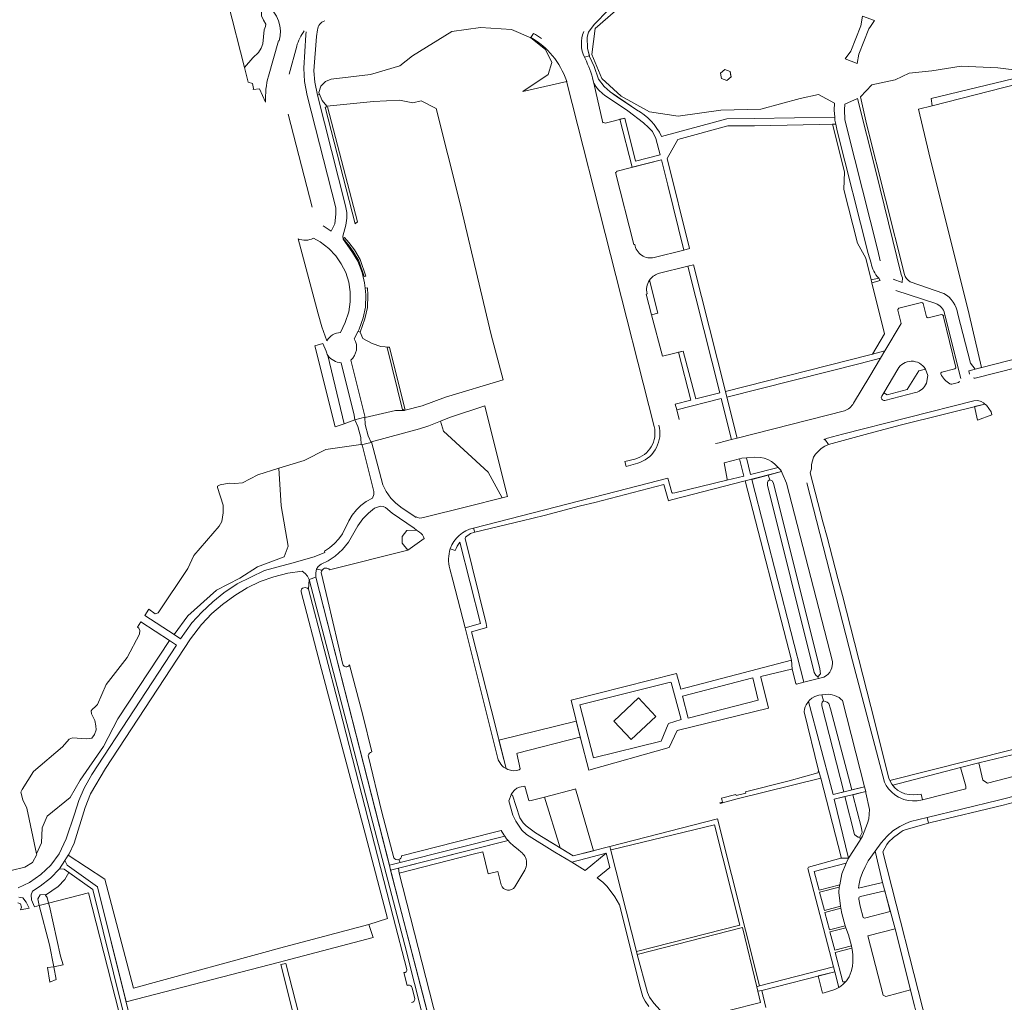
# Model space of a CAD drawing. Header units: metres. Extents: x 209813 to 223847, y 571801 to 587119.
# Tile 290 of 656: x 220075 to 220373, y 575721 to 576019. Entities that reach past the tile are written whole.
import ezdxf

# ---------------------------------------------------------------- set-up
doc = ezdxf.new("R2010")
doc.units = ezdxf.units.M
for name, color, linetype, lineweight in [('B-RO-GR-BEPLANTING_CULTUUR_BOSPLANTSOEN-GV', 8, 'Continuous', 0), ('B-RO-GR-BEPLANTING_CULTUUR_HEESTERS-GV', 8, 'Continuous', 0), ('B-RO-GR-GROENVOORZIENING-GV', 8, 'Continuous', 0), ('B-RO-GR-HAAG-GV', 8, 'Continuous', 0), ('B-RO-KW-KUNSTWERK_DEK-GV', 8, 'Continuous', 0), ('B-RO-KW-KUNSTWERK_STEIGER-GV', 8, 'Continuous', 0), ('B-RO-OG-TERREIN_CULTUURSCHEIDING-GV', 8, 'Continuous', 0), ('B-RO-OG-WATER_GREPPEL-GV', 8, 'Continuous', 0), ('B-RO-OG-WEG-GV', 8, 'Continuous', 0), ('B-RO-VH-VERHARDING_HALFVERHARDING-GV', 8, 'Continuous', 0), ('B-RO-VH-VERHARDING_OPEN-GV', 8, 'Continuous', 0), ('B-RO-VH-VERHARDING_TEGEL-GV', 8, 'Continuous', 0)]:
    doc.layers.add(name, color=color, linetype=linetype, lineweight=lineweight)

msp = doc.modelspace()

# ---------------------------------------------------------------- linework, layer by layer
at = {"layer": 'B-RO-GR-BEPLANTING_CULTUUR_BOSPLANTSOEN-GV', "flags": 128}
for points in [[(220220.699, 575874.041), (220222.279, 575874.443), (220221.62, 575877.18), (220215.448, 575901.919), (220204.7, 575898.347), (220202.042, 575897.27), (220202.885, 575894.253), (220216.446, 575881.809)], [(220112.472, 575838.447), (220121.323, 575832.644), (220125.454, 575838.381), (220134.176, 575846.096), (220141.22, 575849.786), (220146.587, 575853.14), (220154.637, 575856.159), (220155.91, 575859.397), (220153.73, 575871.654), (220153.082, 575883.009), (220146.684, 575881.043), (220141.997, 575878.623), (220139.717, 575878.378), (220137.967, 575878.545), (220135.261, 575877.971), (220134.483, 575877.576), (220134.443, 575877.206), (220136.207, 575871.856), (220136.232, 575869.561), (220135.791, 575866.859), (220134.987, 575865.473), (220127.323, 575856.61), (220125.464, 575852.621), (220116.478, 575839.284), (220115.945, 575839.016), (220115.567, 575838.981), (220113.664, 575840.361)], [(220316.449, 575819.323), (220316.253, 575819.815), (220315.656, 575820.353), (220315.148, 575821.19), (220300.998, 575877.924), (220300.981, 575878.716), (220301.21, 575879.244), (220301.752, 575879.489), (220301.212, 575880.929), (220296.294, 575879.652), (220312, 575818.274)], [(220075.344, 575785.757), (220074.928, 575784.957), (220075.574, 575782.588), (220076.765, 575780.14), (220079.678, 575766.33), (220081.177, 575769.616), (220081.344, 575774.145), (220082.854, 575777.667), (220089.898, 575783.369), (220092.917, 575788.569), (220099.961, 575798.799), (220104.322, 575807.185), (220119.969, 575830.83), (220111.288, 575836.549), (220110.29, 575834.948), (220110.604, 575834.609), (220110.927, 575833.862), (220110.888, 575832.8), (220107.071, 575825.71), (220100.803, 575817.573), (220098.121, 575811.476), (220097.533, 575810.879), (220096.504, 575809.971), (220096.246, 575809.54), (220096.369, 575808.622), (220097.362, 575806.635), (220097.6, 575805.046), (220097.691, 575803.836), (220097.195, 575802.373), (220096.449, 575801.339), (220094.77, 575801.126), (220090.572, 575801.438), (220089.541, 575800.993), (220087.51, 575798.66), (220078.793, 575791.198)], [(220317.983, 575812.564), (220317.459, 575814.401), (220316.621, 575814.283), (220315.367, 575813.933), (220314.454, 575813.383), (220313.711, 575812.757), (220313.48, 575812.442), (220320.503, 575785.738), (220320.862, 575784.26), (220324.116, 575785.051), (220317.465, 575811.077), (220317.435, 575811.698), (220317.601, 575812.182)], [(220329.173, 575770.579), (220328.945, 575771.355), (220328.435, 575771.358), (220327.961, 575771.583), (220327.408, 575772.169), (220324.487, 575783.597), (220321.217, 575782.802), (220325.561, 575764.938), (220325.734, 575765.275), (220328.898, 575770.101)], [(220089.292, 575765.897), (220088.257, 575764.272), (220088.9, 575762.85), (220098.13, 575756.32), (220106.783, 575721.424), (220153.25, 575733.51), (220154.75, 575733.87), (220181.653, 575740.931), (220180.342, 575744.888), (220154.807, 575738.173), (220109.059, 575725.654), (220100.343, 575758.613)], [(220083.298, 575751.385), (220095.43, 575754.51), (220108.102, 575704.752), (220109.235, 575705.046), (220096.76, 575755.47), (220089.428, 575760.628), (220088.198, 575758.503), (220086.177, 575756.409), (220082.412, 575753.739), (220082.864, 575753.053)]]:
    msp.add_lwpolyline(points, close=True, dxfattribs=at)
at = {"layer": 'B-RO-GR-BEPLANTING_CULTUUR_HEESTERS-GV', "flags": 128}
for points in [[(220145.194, 576026.127), (220141.008, 576024.485), (220137.698, 576023.762), (220142.662, 576004.313), (220145.181, 576007.272), (220146.908, 576008.868), (220147.666, 576010.23), (220148.175, 576011.503), (220148.606, 576015.708), (220149.037, 576016.725), (220149.161, 576017.478), (220148.452, 576018.646), (220147.752, 576020.02), (220147.752, 576022.97), (220148.493, 576023.689)], [(220381.211, 576002.294), (220350.584, 575995.002), (220350.882, 575992.765), (220381.319, 576000.454)], [(220195.62, 575863.66), (220194.753, 575864.243), (220191.786, 575864.148), (220190.439, 575862.356), (220190.412, 575860.315), (220192.077, 575858.221)], [(220192.077, 575858.221), (220197.047, 575861.7)], [(220204.86, 575852.6), (220205.75, 575849.08), (220209.453, 575834.69), (220214.137, 575835.991), (220207.87, 575860.6)], [(220206.46, 575858.09), (220204.976, 575858.628)], [(220189.412, 575764.528), (220189.766, 575763.62), (220221.463, 575771.632), (220221.15, 575772.07), (220220.37, 575773.356), (220217.54, 575772.62)], [(220225.48, 575767.56), (220224.102, 575768.659), (220223.03, 575769.68), (220222.461, 575770.339), (220189.3, 575761.955), (220189.481, 575760.41), (220211.876, 575766.166), (220214.825, 575766.873), (220216.42, 575760.22), (220219.33, 575760.95), (220220.39, 575756.89)], [(220217.54, 575772.62), (220190.21, 575765.72)], [(220224.54, 575756.29), (220227.23, 575760.8)]]:
    msp.add_lwpolyline(points, dxfattribs=at)
for points in [[(220304.267, 575883.272), (220303.14, 575884.341), (220302.256, 575885.026), (220301.115, 575885.666), (220300.056, 575886.061), (220298.933, 575886.297), (220296.964, 575886.41), (220294.619, 575886.186), (220295.917, 575881.104)], [(220288.703, 575879.428), (220293.896, 575880.634), (220292.542, 575885.861), (220287.907, 575884.628), (220288.83, 575879.745)], [(220296.535, 575819.566), (220275.251, 575813.983), (220277.018, 575807.387), (220298.233, 575812.76)], [(220219.686, 575800.669), (220221.862, 575792.094), (220222.413, 575791.841), (220223.192, 575791.561), (220223.986, 575791.439), (220225.039, 575791.461), (220225.826, 575791.707), (220226.173, 575792.033), (220225.099, 575796.613), (220225.285, 575796.745), (220244.15, 575801.571), (220244.355, 575801.347), (220243.123, 575806.488)], [(220377.664, 575796.817), (220365.066, 575793.812), (220366.216, 575788.619), (220367.694, 575787.63), (220378.568, 575790.517), (220378.941, 575791.855)], [(220348.004, 575782.583), (220361.096, 575785.939), (220361.124, 575786.794), (220359.429, 575792.423), (220338.932, 575787.11), (220339.482, 575786.409), (220340.388, 575785.515), (220341.493, 575784.913), (220342.649, 575784.468), (220343.967, 575784.206), (220345.385, 575784.137), (220347.53, 575784.364)], [(220248.348, 575767.237), (220242.93, 575785.963), (220242.644, 575785.817), (220233.539, 575783.446), (220238.238, 575768.078), (220242.214, 575765.666)], [(220333.596, 575767.122), (220331.551, 575764.139), (220330.585, 575762.391), (220329.79, 575760.615), (220329.114, 575758.679), (220328.708, 575756.727), (220328.63, 575755.846), (220335.884, 575757.625)], [(220324.809, 575763.447), (220315.173, 575760.932), (220316.64, 575755.306), (220322.881, 575756.923), (220323.509, 575760.191)], [(220322.775, 575756.168), (220316.807, 575754.665), (220318.24, 575749.169), (220323.09, 575750.446), (220322.646, 575754.524)], [(220336.534, 575755.089), (220329.16, 575753.372), (220328.818, 575753.175), (220328.655, 575752.935), (220328.687, 575752.543), (220329.062, 575750.458), (220329.957, 575747.049), (220330.161, 575746.872), (220330.407, 575746.833), (220338.137, 575748.803)], [(220323.209, 575749.787), (220318.405, 575748.539), (220319.773, 575743.291), (220324.546, 575744.508), (220323.499, 575748.185)], [(220321.392, 575737.083), (220326.446, 575738.42), (220325.538, 575741.707), (220324.756, 575743.857), (220319.943, 575742.638)], [(220336.067, 575723.447), (220336.905, 575723.039), (220344.335, 575725.123), (220339.711, 575743.564), (220331.436, 575741.42)], [(220326.688, 575737.371), (220326.6, 575737.753), (220321.558, 575736.445), (220323.882, 575727.534), (220324.635, 575727.524), (220324.939, 575727.837), (220325.764, 575729.074), (220326.397, 575730.619), (220326.762, 575732.168), (220326.916, 575733.586), (220326.91, 575735.715)], [(220316.381, 575729.319), (220317.72, 575724.068), (220318.193, 575724.187), (220321.414, 575725.243), (220322.619, 575725.819), (220321.374, 575730.602)]]:
    msp.add_lwpolyline(points, close=True, dxfattribs=at)
at = {"layer": 'B-RO-GR-BEPLANTING_CULTUUR_HEESTERS-GV'}
for points in [[(220197.047, 575861.7, 0.193202), (220195.62, 575863.66)], [(220204.976, 575858.628, 0.159587), (220204.86, 575852.6)], [(220227.74, 575765.21, 0.1301531), (220225.48, 575767.56)], [(220190.21, 575765.72, -0.3143872), (220189.412, 575764.528)], [(220227.23, 575760.8, 0.2467166), (220227.74, 575765.21)], [(220220.39, 575756.89, 0.6250932), (220224.54, 575756.29)]]:
    msp.add_lwpolyline(points, format="xyb", dxfattribs=at)
at = {"layer": 'B-RO-GR-GROENVOORZIENING-GV', "flags": 128}
for points in [[(220179.373, 575941.145), (220177.692, 575946.231), (220175.961, 575949.126), (220174.266, 575951.386), (220172.905, 575952.902), (220172.553, 575952.546), (220174.309, 575950.312), (220175.545, 575948.617), (220177.236, 575945.765), (220178.887, 575941.025)], [(220179.854, 575937.625), (220179.239, 575937.554), (220179.42, 575935.49), (220179.25, 575931.78), (220178.56, 575928.59), (220177.37, 575925.15), (220177.049, 575924.498), (220177.723, 575924.166), (220179.138, 575928.233), (220179.856, 575931.689), (220180.034, 575935.39)], [(220185.88, 575919.571), (220190.52, 575900.744), (220191.19, 575900.951), (220186.567, 575919.71)]]:
    msp.add_lwpolyline(points, close=True, dxfattribs=at)
for points in [[(220167.351, 575918.501), (220166.388, 575920.755), (220163.969, 575920.089), (220170.151, 575895.514), (220172.879, 575896.451)], [(220172.879, 575896.451), (220167.91, 575917.15)]]:
    msp.add_lwpolyline(points, dxfattribs=at)
at = {"layer": 'B-RO-GR-GROENVOORZIENING-GV'}
msp.add_lwpolyline([(220167.91, 575917.15, -0.0750758), (220167.351, 575918.501)], format="xyb", dxfattribs=at)
at = {"layer": 'B-RO-GR-HAAG-GV', "flags": 128}
for points in [[(220176.835, 575957.632), (220167.777, 575992.464), (220167.104, 575992.361), (220176.12, 575956.969), (220176.262, 575957.06)], [(220172.905, 575952.902), (220172.553, 575952.546), (220174.309, 575950.312), (220175.545, 575948.617), (220177.236, 575945.765), (220178.887, 575941.025), (220179.373, 575941.145), (220177.692, 575946.231), (220175.961, 575949.126), (220174.266, 575951.386)], [(220177.723, 575924.166), (220179.138, 575928.233), (220179.856, 575931.689), (220180.034, 575935.39), (220179.854, 575937.625), (220179.239, 575937.554), (220179.42, 575935.49), (220179.25, 575931.78), (220178.56, 575928.59), (220177.37, 575925.15), (220177.049, 575924.498)], [(220190.52, 575900.744), (220191.19, 575900.951), (220186.567, 575919.71), (220185.88, 575919.571)]]:
    msp.add_lwpolyline(points, close=True, dxfattribs=at)
at = {"layer": 'B-RO-KW-KUNSTWERK_DEK-GV', "flags": 128}
for points in [[(220332.197, 576016.724), (220333.45, 576018.57), (220329.84, 576019.88), (220329.31, 576016.96), (220326.24, 576009.33), (220324.538, 576006.931), (220328.16, 576005.57), (220328.66, 576008.4), (220331.72, 576016.02)], [(220176.03, 575897.65), (220176.97, 575895.66), (220177.86, 575892.29), (220177.93, 575890.07), (220181.03, 575890.83), (220180.11, 575892.84), (220179.21, 575896.26), (220179.07, 575898.44)], [(220083.749, 575727.398), (220085.661, 575728.203), (220084.871, 575732.045), (220083.016, 575731.86)]]:
    msp.add_lwpolyline(points, close=True, dxfattribs=at)
at = {"layer": 'B-RO-KW-KUNSTWERK_STEIGER-GV', "flags": 128}
msp.add_lwpolyline([(220286.999, 576001.427), (220287.059, 576000.995), (220288.701, 576000.421), (220289.978, 576001.515), (220289.715, 576003.167), (220288.113, 576003.743), (220286.828, 576002.669)], close=True, dxfattribs=at)
at = {"layer": 'B-RO-OG-TERREIN_CULTUURSCHEIDING-GV', "flags": 128}
for points in [[(220148.493, 576023.689), (220147.752, 576022.97), (220147.752, 576020.02), (220148.452, 576018.646), (220149.161, 576017.478), (220149.037, 576016.725), (220148.606, 576015.708), (220148.175, 576011.503), (220147.666, 576010.23), (220146.908, 576008.868), (220145.181, 576007.272), (220142.662, 576004.313), (220143.787, 575999.906), (220145.025, 575999.459), (220145.389, 575998.022), (220145.267, 575997.718), (220147.239, 575997.873), (220148.982, 575993.805)], [(220252.859, 576021.834), (220248.52, 576017.357), (220246.849, 576014.986), (220246.428, 576013.562), (220246.509, 576010.083), (220247.15, 576007.683), (220248.504, 576004.655), (220249.833, 576000.766), (220251.515, 575998.538), (220253.342, 575996.979), (220258.118, 575993.773), (220261.393, 575991.568)], [(220268.956, 575983.488), (220288.731, 575988.843), (220296.992, 575988.873), (220321.368, 575989.344), (220321.23, 575991.43), (220321.354, 575993.498), (220316.475, 575996.203), (220310.903, 575994.908), (220299.043, 575991.699), (220286.865, 575991.45), (220273.932, 575989.629), (220265.317, 575990.882), (220256.753, 575995.621), (220250.909, 576001.001), (220247.825, 576008.27), (220248.825, 576016.148), (220255.012, 576021.482)], [(220166.484, 575956.417), (220168.922, 575954.831), (220170.01, 575956.96), (220170.31, 575959.94), (220170.3, 575961.84), (220161.65, 575995.88), (220160.77, 576000.05), (220160.58, 576004.13), (220161.2, 576014.2), (220161.31, 576015.18)], [(220164.77, 576015.7), (220164.43, 576013.74), (220163.65, 576003.29), (220163.95, 575999.85), (220164.75, 575995.93)], [(220164.75, 575995.93), (220165.234, 575996.209), (220165.259, 575996.481), (220165.142, 575996.768), (220165.795, 575998.67), (220167.209, 576000.143), (220168.909, 576000.764), (220180.849, 576002.249), (220189.649, 576004.825), (220193.507, 576007.914), (220205.427, 576015.234), (220214.151, 576016.464), (220223.477, 576015.868), (220229.335, 576013.332), (220233.811, 576009.787), (220235.694, 576005.868), (220234.614, 576002.201), (220226.921, 575997.101), (220240.218, 576000.05), (220240.114, 576000.375)], [(220149.89, 576001.72), (220152.95, 576012.45), (220153.116, 576012.407)], [(220158.454, 576010.818), (220156.15, 576002.29)], [(220380.488, 576002.984), (220370.75, 576004.229), (220359.669, 576004.779), (220350.817, 576003.334), (220343.943, 576002.641), (220339.667, 576000.638), (220332.608, 575999.117), (220329.152, 575995.41), (220331.018, 575987.265), (220342.5, 575941.69)], [(220358.708, 575929.667), (220362.542, 575914.815), (220363.902, 575912.974), (220365.805, 575913.464), (220362.114, 575929.541), (220361.419, 575932.505), (220353.182, 575965.113), (220349.931, 575978.456), (220346.769, 575991.726), (220350.882, 575992.765), (220350.584, 575995.002), (220381.211, 576002.294)], [(220248.398, 575999.621), (220251.191, 575987.602)], [(220191.281, 575900.581), (220196.431, 575901.956), (220203.541, 575904.485), (220220.956, 575909.818), (220217.374, 575923.387), (220207.779, 575963.847), (220200.683, 575991.974), (220196.134, 575994.247), (220193.672, 575993.637), (220189.588, 575994.464), (220181.752, 575994.077), (220167.632, 575992.676), (220166.127, 575994.346), (220165.259, 575996.481)], [(220164.75, 575995.93), (220173.22, 575962.47), (220173.64, 575960.47), (220173.6, 575958.77), (220173.36, 575956.64), (220172.39, 575953.23), (220172.54, 575952.36), (220175.38, 575948.35), (220176.948, 575945.691), (220178.288, 575942.295), (220179.013, 575939.142), (220179.239, 575937.554), (220179.854, 575937.625), (220180.034, 575935.39), (220179.856, 575931.689), (220179.138, 575928.233), (220177.723, 575924.166), (220178.437, 575922.338), (220181.285, 575920.795)], [(220251.191, 575987.602), (220251.502, 575987.689), (220251.663, 575987.536), (220251.883, 575987.502), (220257.792, 575989.004), (220261.057, 575975.989), (220268.513, 575977.891), (220267.243, 575982.87), (220266.157, 575984.954), (220265.033, 575986.203), (220263.489, 575987.632), (220258.684, 575991.238), (220251.695, 575995.957)], [(220328.266, 575994.963), (220324.461, 575993.19), (220324.32, 575991.48), (220324.48, 575988.56), (220325.11, 575985.69), (220334.39, 575948.91), (220335.185, 575945.812)], [(220339.107, 575940.259), (220341.846, 575939.297), (220341.888, 575940.661), (220341.531, 575941.691), (220333.829, 575972.924), (220328.266, 575994.963)], [(220155.9, 575990.23), (220163.12, 575962.03)], [(220332.393, 575945.122), (220331.479, 575948.066), (220322.15, 575985.12), (220321.707, 575987.15), (220320.747, 575987.131), (220324.32, 575972.78), (220324.096, 575967.439), (220328.234, 575951.127), (220330.79, 575946.59), (220332.408, 575940.068), (220334.696, 575940.608)], [(220275.672, 575949.082), (220270.826, 575968.671), (220268.885, 575976.4), (220255.551, 575972.98)], [(220255.311, 575972.621), (220255.016, 575972.567), (220260.525, 575950.723), (220260.861, 575950.772)], [(220158.86, 575952.476), (220165.002, 575929.792), (220166.036, 575925.79), (220167.585, 575921.623)], [(220171.723, 575924.09), (220173.11, 575927.18), (220174.21, 575930.38), (220174.67, 575933.43), (220174.64, 575936.42), (220174.21, 575939.37), (220173.33, 575942.25), (220171.96, 575944.9), (220170.28, 575947.36), (220168.15, 575949.53), (220165.61, 575951.52), (220163.55, 575952.64)], [(220266.738, 575946.829), (220275.672, 575949.082)], [(220265.938, 575929.473), (220269.246, 575916.916), (220275.517, 575918.507), (220279.3, 575903.992), (220286.559, 575905.832), (220276.889, 575944.197), (220267.917, 575941.927)], [(220265.244, 575939.935), (220267.778, 575929.953), (220265.938, 575929.473)], [(220335.137, 575939.807), (220332.637, 575939.145), (220336.46, 575923.74), (220332.801, 575917.516), (220336.555, 575918.553), (220341.517, 575926.878), (220340.506, 575930.864)], [(220351.958, 575932.855), (220339.906, 575936.804)], [(220344.18, 575939.499), (220354.405, 575935.949)], [(220340.844, 575931.432), (220347.66, 575933.156)], [(220348.179, 575932.847), (220349.189, 575928.895)], [(220349.712, 575928.581), (220353.67, 575929.56)], [(220354.213, 575929.231), (220354.766, 575929.439), (220354.662, 575929.855)], [(220177.723, 575924.166), (220177.049, 575924.498), (220175.91, 575922.19)], [(220174.81, 575915.71), (220179.219, 575898.423), (220188.36, 575900.51), (220191.09, 575900.53), (220191.281, 575900.581), (220191.19, 575900.951), (220190.52, 575900.744), (220185.88, 575919.571), (220186.567, 575919.71), (220183.926, 575919.921), (220181.285, 575920.795)], [(220186.567, 575919.71), (220191.19, 575900.951)], [(220167.91, 575917.15), (220172.879, 575896.451), (220176.03, 575897.65)], [(220335.23, 575916.316), (220329.091, 575914.703), (220288.742, 575904.529), (220291.856, 575892.151), (220324.34, 575900.4)], [(220327.07, 575902.76), (220332.027, 575910.855), (220335.23, 575916.316)], [(220176.03, 575897.65), (220175.91, 575899.08), (220171.93, 575914.95)], [(220340.47, 575912.98), (220336.24, 575905.87), (220337.24, 575905.27), (220343.35, 575906.82), (220346.86, 575912.55), (220348.861, 575913.047)], [(220290.127, 575891.711), (220287.001, 575904.087), (220273.526, 575900.667), (220274.3, 575897.73)], [(220287.41, 575891.02), (220290.127, 575891.711)], [(220168.406, 575852.299), (220192.077, 575858.221), (220190.412, 575860.315), (220190.439, 575862.356), (220191.786, 575864.148), (220194.753, 575864.243), (220194.04, 575864.9), (220187.35, 575869.43), (220185.36, 575871.11), (220184.66, 575871.42), (220183.86, 575871.543), (220181.99, 575870.92), (220180.21, 575869.46), (220178.5, 575867.73), (220176.92, 575865.56), (220174.16, 575860.61), (220172.37, 575858.39), (220170.15, 575856.44), (220168, 575855), (220165.82, 575853.97), (220164.98, 575853.28), (220164.46, 575852.42)], [(220162.22, 575849.38), (220161.74, 575850.31), (220161.01, 575851.16), (220160.116, 575851.903), (220155.82, 575851.24), (220151.49, 575850.13), (220147.44, 575848.73), (220143.45, 575846.78), (220139.68, 575844.47), (220136.01, 575841.78), (220132.79, 575839.01), (220129.64, 575835.67), (220126.27, 575831.35), (220100.56, 575792.14), (220096.06, 575784.43), (220094.42, 575780.32), (220091.02, 575769.52), (220089.51, 575766.24), (220089.292, 575765.897), (220100.343, 575758.613), (220109.059, 575725.654), (220154.807, 575738.173), (220180.342, 575744.888), (220185.964, 575746.699), (220179.246, 575772), (220165.598, 575823.635), (220159.761, 575845.607)], [(220164.46, 575852.42), (220166.141, 575852.163)], [(220161.995, 575846.38), (220162.22, 575849.38)], [(220074.15, 575756.02), (220077.55, 575757.64), (220081.01, 575759.99), (220084.03, 575762.89), (220086.53, 575766.28), (220088.69, 575770.79), (220091.17, 575778.33), (220092.5, 575782.41), (220094.11, 575786.21), (220096.45, 575790.33), (220122.039, 575829.466), (220119.969, 575830.83), (220104.322, 575807.185), (220099.961, 575798.799), (220092.917, 575788.569), (220089.898, 575783.369), (220082.854, 575777.667), (220081.344, 575774.145), (220081.177, 575769.616), (220079.678, 575766.33), (220079.723, 575766.126), (220078.46, 575763.61), (220076.154, 575762.195), (220071.964, 575761.221)], [(220189.3, 575761.955), (220186.896, 575761.347), (220189.588, 575750.815), (220206.7, 575684.939), (220208.673, 575685.438), (220208.38, 575686.588)], [(220201.009, 575715.433), (220189.481, 575760.41), (220189.3, 575761.955)], [(220074.013, 575751.43), (220074.817, 575751.17), (220075.094, 575750.171), (220074.868, 575749.317), (220077.394, 575749.865), (220076.57, 575751.67), (220075.53, 575752.96), (220074.313, 575753.2)]]:
    msp.add_lwpolyline(points, dxfattribs=at)
at = {"layer": 'B-RO-OG-TERREIN_CULTUURSCHEIDING-GV'}
for points in [[(220153.116, 576012.407, 0.3349274), (220149.249, 576023.229)], [(220166.97, 576018.457, 0.3290684), (220164.77, 576015.7)], [(220160.763, 576015.407, 0.1003739), (220158.454, 576010.818)], [(220240.114, 576000.375, 0.1864217), (220229.388, 576013.369)], [(220148.982, 575993.805, -0.0694869), (220149.89, 576001.72)], [(220251.695, 575995.957, -0.0995582), (220248.398, 575999.621)], [(220255.551, 575972.98, 0.416184), (220255.311, 575972.621)], [(220163.55, 575952.64, -0.215342), (220158.86, 575952.476)], [(220260.861, 575950.772, 0.4521301), (220266.738, 575946.829)], [(220334.696, 575940.608, -0.1487977), (220332.393, 575945.122)], [(220267.917, 575941.927, 0.1738052), (220265.244, 575939.935)], [(220342.5, 575941.69, 0.1924787), (220344.18, 575939.499)], [(220354.405, 575935.949, -0.233826), (220358.708, 575929.667)], [(220340.506, 575930.864, -0.4151553), (220340.844, 575931.432)], [(220347.66, 575933.156, -0.4088697), (220348.179, 575932.847)], [(220354.662, 575929.855, 0.2426384), (220351.958, 575932.855)], [(220349.189, 575928.895, 0.4169244), (220349.712, 575928.581)], [(220353.67, 575929.56, -0.4105882), (220354.213, 575929.231)], [(220167.585, 575921.623, -0.2593356), (220171.723, 575924.09)], [(220175.91, 575922.19, -0.3614309), (220174.81, 575915.71)], [(220171.93, 575914.95, -0.2240338), (220167.91, 575917.15)], [(220344.54, 575915.43, 0.2674371), (220340.47, 575912.98)], [(220348.861, 575913.047, 0.2625783), (220344.54, 575915.43)], [(220324.34, 575900.4, 0.1984366), (220327.07, 575902.76)], [(220285.316, 575890.487, 0.0538766), (220287.41, 575891.02)], [(220166.141, 575852.163, -0.4777582), (220168.406, 575852.299)], [(220159.761, 575845.607, -0.7688383), (220161.995, 575846.38)]]:
    msp.add_lwpolyline(points, format="xyb", dxfattribs=at)
at = {"layer": 'B-RO-OG-TERREIN_CULTUURSCHEIDING-GV', "flags": 128}
for points in [[(220172.905, 575952.902), (220174.266, 575951.386), (220175.961, 575949.126), (220177.692, 575946.231), (220179.373, 575941.145), (220178.887, 575941.025), (220177.236, 575945.765), (220175.545, 575948.617), (220173.32, 575951.592), (220172.553, 575952.546)], [(220363.72, 575901.657), (220364.659, 575897.528), (220368.927, 575899.169), (220368.732, 575900.065), (220368.086, 575901.139), (220367.328, 575902.067), (220366.88, 575902.446)], [(220181.14, 575890.961), (220184.56, 575878), (220185.58, 575875.94), (220187, 575873.94), (220188.4, 575872.5), (220189.97, 575871.24), (220194.62, 575868.13), (220194.67, 575868.29), (220195.14, 575868.08), (220195.64, 575867.95), (220196.33, 575867.98), (220196.88, 575868.07), (220210.27, 575871.39), (220220.699, 575874.041), (220216.446, 575881.809), (220202.885, 575894.253), (220202.042, 575897.27), (220198.501, 575895.835), (220195.61, 575894.96)], [(220177.925, 575890.222), (220167.252, 575888.724), (220160.695, 575885.375), (220153.082, 575883.009), (220153.73, 575871.654), (220155.91, 575859.397), (220154.637, 575856.159), (220146.587, 575853.14), (220141.22, 575849.786), (220134.176, 575846.096), (220125.454, 575838.381), (220121.323, 575832.644), (220123.279, 575831.361), (220126.74, 575836.18), (220129.71, 575839.47), (220133.07, 575842.59), (220136.42, 575845.28), (220140.38, 575847.97), (220148.69, 575852.02), (220156.97, 575854.27), (220163.79, 575856.22), (220166.99, 575857.54), (220166.85, 575857.87), (220168.44, 575858.92), (220169.89, 575860.23), (220171.2, 575861.64), (220172.34, 575863.2), (220174.29, 575867.11), (220175.26, 575868.82), (220176.52, 575870.42), (220177.9, 575871.77), (220179.48, 575872.93), (220181.373, 575873.961), (220181.79, 575875.08), (220181.81, 575875.98), (220178.26, 575890.151)], [(220301.212, 575880.929), (220301.752, 575879.489), (220302.421, 575879.155), (220302.868, 575878.486), (220316.922, 575822.269), (220317.033, 575820.819), (220316.253, 575819.815), (220316.449, 575819.323), (220318.044, 575819.746), (220318.859, 575820.273), (220319.403, 575820.706), (220319.864, 575821.287), (220320.253, 575821.917), (220320.507, 575822.624), (220320.708, 575823.869), (220320.709, 575824.46), (220306.802, 575878.452), (220305.475, 575881.567), (220305.249, 575881.978)], [(220270.947, 575805.538), (220271.085, 575805.769), (220274.846, 575806.903), (220271.883, 575818.143), (220271.689, 575818.28), (220244.202, 575811.348), (220248.358, 575795.343), (220268.806, 575800.416)], [(220317.983, 575812.564), (220318.511, 575812.388), (220319.068, 575812.154), (220319.595, 575811.772), (220320.123, 575810.219), (220326.518, 575785.635), (220330.385, 575786.576), (220323.746, 575812.668), (220323.25, 575813.149), (220322.681, 575813.561), (220322, 575813.926), (220321.295, 575814.217), (220320.624, 575814.422), (220319.635, 575814.583), (220318.521, 575814.55), (220317.459, 575814.401)], [(220261.924, 575813.48), (220267.188, 575807.849), (220259.737, 575800.843), (220254.466, 575806.491)], [(220238.238, 575768.078), (220233.539, 575783.446), (220229.046, 575782.275), (220228.779, 575782.401), (220227.578, 575786.764), (220225.923, 575786.48), (220225.099, 575786.137), (220224.405, 575785.571), (220223.772, 575784.895), (220223.45, 575784.281), (220223.846, 575784.062), (220226.073, 575777.128), (220227.007, 575775.622), (220227.937, 575774.728), (220230.795, 575772.595)], [(220329.173, 575770.579), (220329.752, 575771.582), (220331.288, 575775.575), (220331.662, 575776.916), (220331.853, 575778.272), (220331.873, 575779.716), (220330.851, 575784.744), (220330.755, 575785.122), (220326.896, 575784.183), (220329.531, 575774.052), (220329.648, 575772.762), (220329.297, 575771.942), (220328.945, 575771.355)], [(220245.815, 575761.278), (220252.163, 575766.53), (220241.748, 575763.741)], [(220080.501, 575750.665), (220080.096, 575752.609), (220080.735, 575753.834), (220082.253, 575753.982), (220082.412, 575753.739), (220086.177, 575756.409), (220088.198, 575758.503), (220089.428, 575760.628), (220088.06, 575761.59), (220086.62, 575761.7), (220083.87, 575758.96), (220080.81, 575756.47), (220078.44, 575754.93), (220078.04, 575753.85), (220078.11, 575752.39), (220079.019, 575750.283)]]:
    msp.add_lwpolyline(points, close=True, dxfattribs=at)
at = {"layer": 'B-RO-OG-WATER_GREPPEL-GV', "flags": 128}
msp.add_lwpolyline([(220084.871, 575732.045), (220087.697, 575732.648), (220086.98, 575735.326), (220083.558, 575750.388), (220083.298, 575751.385), (220080.501, 575750.665), (220083.607, 575738.716)], close=True, dxfattribs=at)
at = {"layer": 'B-RO-OG-WEG-GV', "flags": 128}
for points in [[(220166.141, 575852.163), (220164.46, 575852.42), (220164.26, 575851.39), (220164.23, 575850.04), (220186.524, 575762.801), (220189.766, 575763.62), (220189.412, 575764.528)], [(220172.427, 575823.637), (220167.838, 575842.95), (220165.88, 575851.478)], [(220208.148, 575663.137), (220209.09, 575663.379), (220209.676, 575662.404), (220207.09, 575661.68), (220214.367, 575633.231), (220216.544, 575633.805), (220216.957, 575632.734), (220217.812, 575632.941), (220191.192, 575738.676), (220162.22, 575849.38), (220161.995, 575846.38), (220171.504, 575810.041), (220187.688, 575747.171), (220191.799, 575731.283)], [(220181.232, 575797.142), (220178.5, 575808.21), (220174.397, 575823.454)], [(220187.846, 575765.107), (220184.208, 575778.866), (220180.134, 575796.011)], [(220190.943, 575730.305), (220191.933, 575726.438)], [(220193.464, 575725.752), (220194.215, 575722.377)]]:
    msp.add_lwpolyline(points, dxfattribs=at)
at = {"layer": 'B-RO-OG-WEG-GV'}
for points in [[(220165.88, 575851.478, -0.1294847), (220166.141, 575852.163)], [(220174.397, 575823.454, -0.6351094), (220172.427, 575823.637)], [(220180.134, 575796.011, -0.314495), (220181.232, 575797.142)], [(220189.412, 575764.528, -0.3826134), (220187.846, 575765.107)], [(220191.799, 575731.283, -0.5015926), (220190.943, 575730.305)], [(220191.933, 575726.438, -0.4260742), (220193.464, 575725.752)], [(220194.215, 575722.377, -0.3926422), (220193.265, 575721.239)]]:
    msp.add_lwpolyline(points, format="xyb", dxfattribs=at)
at = {"layer": 'B-RO-VH-VERHARDING_HALFVERHARDING-GV', "flags": 128}
msp.add_lwpolyline([(220164.23, 575850.04), (220162.22, 575849.38), (220191.192, 575738.676), (220217.812, 575632.941), (220221.327, 575617.708), (220223.776, 575618.214), (220212.227, 575663.666), (220189.588, 575750.815)], close=True, dxfattribs=at)
at = {"layer": 'B-RO-VH-VERHARDING_OPEN-GV', "flags": 128}
msp.add_lwpolyline([(220289.947, 576001.699), (220289.715, 576003.167), (220288.113, 576003.743), (220286.828, 576002.669), (220287.059, 576000.995), (220288.701, 576000.421), (220289.978, 576001.515)], close=True, dxfattribs=at)
at = {"layer": 'B-RO-VH-VERHARDING_TEGEL-GV', "flags": 128}
for points in [[(220247.102, 576007.863), (220246.509, 576010.083), (220246.428, 576013.562), (220246.849, 576014.986), (220248.52, 576017.357), (220252.859, 576021.834), (220255.252, 576025.192), (220257.026, 576029.291), (220258.078, 576032.434), (220258.709, 576035.034), (220258.98, 576041.042), (220259.113, 576042.528)], [(220230.142, 576014.646), (220229.388, 576013.369)], [(220245.608, 576007.42), (220247.102, 576007.863)], [(220245.608, 576007.42), (220245.813, 576007.016)], [(220261.393, 575991.568), (220255.555, 575995.396), (220253.342, 575996.979), (220251.515, 575998.538), (220249.833, 576000.766), (220248.504, 576004.655), (220247.15, 576007.683), (220247.102, 576007.863)], [(220240.114, 576000.375), (220240.3, 575999.791), (220266.705, 575895.663)], [(220248.24, 576000.3), (220248.398, 575999.621)], [(220251.695, 575995.957), (220258.684, 575991.238), (220263.489, 575987.632), (220265.033, 575986.203), (220266.157, 575984.954), (220267.243, 575982.87), (220268.513, 575977.891), (220261.057, 575975.989), (220257.792, 575989.004), (220256.278, 575988.658), (220259.998, 575974.132)], [(220259.998, 575974.132), (220268.885, 575976.4), (220270.826, 575968.671), (220275.672, 575949.082), (220277.436, 575949.528), (220270.678, 575976.776), (220273.825, 575982.527), (220289.029, 575986.644), (220297.043, 575986.673), (220321.707, 575987.15), (220321.43, 575988.42), (220321.368, 575989.344), (220296.992, 575988.873), (220288.731, 575988.843), (220268.956, 575983.488)], [(220288.303, 575906.275), (220278.653, 575944.644), (220276.889, 575944.197), (220286.559, 575905.832), (220279.3, 575903.992), (220275.517, 575918.507), (220274.043, 575918.133), (220277.816, 575903.616), (220273.067, 575902.411), (220273.526, 575900.667), (220287.001, 575904.087), (220290.127, 575891.711), (220291.856, 575892.151), (220288.742, 575904.529)], [(220264.61, 575935.866), (220264.282, 575935.757), (220265.938, 575929.473), (220267.778, 575929.953), (220265.244, 575939.935)], [(220359.583, 575910.187), (220354.766, 575929.439), (220354.213, 575929.231), (220358.05, 575913.555)], [(220404.5, 575923.433), (220361.987, 575912.482), (220362.24, 575911.466)], [(220363.377, 575910.363), (220363.654, 575910.28), (220363.942, 575910.238), (220402.906, 575920.175), (220403.383, 575920.265)], [(220349.17, 575908.8), (220349.53, 575911.06), (220348.861, 575913.047), (220346.86, 575912.55), (220343.35, 575906.82), (220337.24, 575905.27), (220336.24, 575905.87), (220335.612, 575904.817)], [(220357.708, 575913.137), (220353.822, 575912.102), (220353.546, 575911.884), (220353.521, 575911.558)], [(220356.252, 575908.553), (220356.565, 575908.472), (220356.829, 575908.489), (220358.838, 575909.01)], [(220358.838, 575909.01), (220359.08, 575909.141), (220359.285, 575909.325)], [(220336.52, 575903.531), (220345.83, 575905.9)], [(220332.282, 575810.849), (220323.73, 575844.44), (220322.345, 575849.586), (220319.08, 575862.1), (220317.75, 575866.804), (220313.966, 575881.623), (220314.374, 575882.794), (220314.331, 575884.116), (220314.925, 575886.347), (220315.538, 575887.293), (220317.323, 575888.993), (220318.385, 575889.701), (220319.481, 575890.212)], [(220318.404, 575891.785), (220318.094, 575891.641)], [(220212.438, 575863.62), (220226.739, 575867.143), (220233.431, 575868.665), (220244.438, 575871.618), (220248.784, 575872.634), (220269.629, 575878.081), (220271.078, 575873.171), (220271.949, 575873.458), (220294.28, 575879.154), (220305.249, 575881.978), (220304.926, 575882.566), (220304.267, 575883.272), (220295.917, 575881.104), (220294.619, 575886.186), (220293.291, 575886.06), (220292.542, 575885.861), (220293.896, 575880.634), (220288.703, 575879.428), (220272.922, 575875.538), (220272.224, 575875.499), (220272.006, 575875.649), (220270.892, 575879.977), (220258.74, 575876.89), (220212.03, 575864.89)], [(220260.829, 575885.789), (220257.868, 575885.037), (220258.225, 575883.586), (220261.737, 575884.507), (220262.4, 575884.745)], [(220294.28, 575879.154), (220308.337, 575824.863), (220308.483, 575822.169), (220309.633, 575817.808), (220309.79, 575817.634), (220312, 575818.274), (220296.294, 575879.652)], [(220312.9, 575878.56), (220326.809, 575824.686), (220336.421, 575787.993), (220336.957, 575786.97), (220337.702, 575785.944), (220338.654, 575784.915), (220339.598, 575784.119), (220340.726, 575783.406), (220342.283, 575782.761), (220343.612, 575782.412), (220344.895, 575782.296), (220346.375, 575782.3), (220348.004, 575782.583), (220347.53, 575784.364), (220345.385, 575784.137), (220343.967, 575784.206), (220342.649, 575784.468), (220341.493, 575784.913), (220340.388, 575785.515), (220339.482, 575786.409), (220338.725, 575787.374), (220338.065, 575788.443), (220337.795, 575789.173), (220332.282, 575810.849)], [(220207.87, 575860.6), (220214.137, 575835.991), (220209.453, 575834.69), (220219.465, 575794.695), (220220.245, 575793.438), (220220.667, 575792.967), (220221.126, 575792.557), (220221.671, 575792.182), (220221.862, 575792.094), (220217.297, 575810.087), (220211.434, 575833.52), (220215.997, 575834.801), (220215.85, 575835.966), (220209.468, 575861.695), (220209.536, 575862.196), (220211.045, 575863.289), (220212.438, 575863.62), (220212.03, 575864.89)], [(220308.337, 575824.863), (220274.78, 575816.144), (220273.5, 575820.886), (220241.616, 575812.78), (220244.355, 575801.347), (220246.935, 575791.606), (220271.251, 575798.424), (220273.698, 575803.615), (220301.353, 575810.349), (220299.001, 575819.72), (220299.016, 575819.94), (220308.336, 575822.183)], [(220338.932, 575787.11), (220359.429, 575792.423), (220365.066, 575793.812), (220377.664, 575796.817), (220380.296, 575797.71), (220387.271, 575799.542), (220388.623, 575793.714), (220388.349, 575793.113), (220392.406, 575794.189), (220391.612, 575794.81), (220390.295, 575800.357), (220397.759, 575802.247), (220441.61, 575813.446), (220460.607, 575818.348), (220460.276, 575819.753), (220415.805, 575808.431), (220389.936, 575801.809)], [(220391.429, 575786.058), (220408.655, 575790.46), (220429.617, 575795.787), (220441.558, 575798.85), (220442.993, 575793.032), (220466.483, 575799.058), (220464.696, 575806.279), (220463.198, 575805.959), (220464.658, 575800.131), (220444.046, 575794.851), (220442.587, 575800.817), (220392.048, 575787.913), (220371.021, 575782.485), (220349.417, 575777.258)], [(220386.936, 575800.802), (220338.065, 575788.443)], [(220316.508, 575791.472), (220316.415, 575790.96), (220316.265, 575790.754), (220307.555, 575788.392), (220294.354, 575785.025), (220294.438, 575784.686), (220291.562, 575783.971), (220291.482, 575784.292), (220287.094, 575783.172), (220287.414, 575781.892), (220286.638, 575781.698), (220286.678, 575781.539), (220291.402, 575782.847), (220317.161, 575789.199)], [(220349.811, 575775.575), (220350.456, 575775.758), (220372.351, 575781.043), (220378.418, 575782.594), (220389.544, 575785.557)], [(220253.328, 575768.513), (220242.214, 575765.666), (220230.795, 575772.595), (220227.937, 575774.728), (220227.007, 575775.622), (220226.073, 575777.128), (220223.846, 575784.062), (220223.45, 575784.281), (220223.357, 575784.105), (220222.672, 575782.347), (220223.956, 575777.99), (220224.836, 575776.166), (220226.597, 575773.425), (220228.095, 575772.094), (220236.661, 575766.821), (220241.748, 575763.741), (220252.163, 575766.53), (220253.276, 575762.168), (220249.449, 575759.002), (220251.171, 575757.732), (220252.522, 575756.367), (220254.755, 575753.252), (220256.165, 575750.847), (220262.423, 575725.889), (220263.324, 575722.964), (220263.967, 575721.706), (220265.082, 575720.039)], [(220298.564, 575726.292), (220285.89, 575776.854), (220253.328, 575768.513), (220253.631, 575767.329), (220253.646, 575767.513), (220284.998, 575775.067), (220292.615, 575744.674), (220261.34, 575736.719), (220261.562, 575735.846), (220293.484, 575743.965), (220297.808, 575726.03)], [(220261.34, 575736.719), (220253.631, 575767.329)], [(220110.633, 575705.899), (220098.13, 575756.32), (220088.9, 575762.85), (220088.257, 575764.272), (220086.62, 575761.7), (220088.06, 575761.59), (220096.76, 575755.47), (220109.235, 575705.046)], [(220323.245, 575764.931), (220313.478, 575762.229), (220313.24, 575761.84), (220320.996, 575732.054)], [(220321.374, 575730.602), (220322.619, 575725.819), (220322.782, 575725.897), (220323.871, 575726.738), (220324.635, 575727.524), (220323.882, 575727.534), (220321.558, 575736.445), (220326.6, 575737.753), (220326.446, 575738.42), (220321.392, 575737.083), (220319.943, 575742.638), (220324.756, 575743.857), (220324.546, 575744.508), (220319.773, 575743.291), (220318.405, 575748.539), (220323.209, 575749.787), (220323.09, 575750.446), (220318.24, 575749.169), (220316.807, 575754.665), (220322.775, 575756.168), (220322.881, 575756.923), (220316.64, 575755.306), (220315.173, 575760.932), (220324.809, 575763.447), (220325.561, 575764.938)], [(220298.14, 575724.653), (220298.951, 575721.289), (220279.778, 575716.417), (220278.257, 575716.194), (220275.309, 575716.297), (220273.074, 575716.634), (220271.953, 575716.944), (220270.881, 575717.338), (220269.558, 575718.103), (220268.543, 575718.986), (220266.65, 575721.032), (220265.257, 575722.9), (220264.652, 575724.267), (220261.562, 575735.846)], [(220300.564, 575719.758), (220299.322, 575724.938)]]:
    msp.add_lwpolyline(points, dxfattribs=at)
at = {"layer": 'B-RO-VH-VERHARDING_TEGEL-GV'}
for points in [[(220232.59, 576013.08, 0.0284502), (220230.142, 576014.646)], [(220245.37, 576015.23, 0.2110185), (220245.608, 576007.42)], [(220245.813, 576007.016, -0.0587794), (220248.24, 576000.3)], [(220268.956, 575983.488, 0.1486291), (220261.393, 575991.568)], [(220265.244, 575939.935, 0.2196989), (220264.61, 575935.866)], [(220358.05, 575913.555, -0.4523226), (220357.708, 575913.137)], [(220353.521, 575911.558, 0.1481819), (220356.252, 575908.553)], [(220345.83, 575905.9, 0.2366279), (220349.17, 575908.8)], [(220335.612, 575904.817, 0.6517492), (220336.52, 575903.531)], [(220266.705, 575895.663, -0.4139222), (220260.829, 575885.789)], [(220262.4, 575884.745, 0.3767486), (220268.153, 575896.061)], [(220212.03, 575864.89, 0.2598298), (220204.976, 575858.628)], [(220206.46, 575858.09, -0.0935861), (220207.87, 575860.6)]]:
    msp.add_lwpolyline(points, format="xyb", dxfattribs=at)
at = {"layer": 'B-RO-VH-VERHARDING_TEGEL-GV', "flags": 128}
for points in [[(220332.637, 575939.145), (220335.137, 575939.807), (220334.696, 575940.608), (220332.408, 575940.068)], [(220329.091, 575914.703), (220335.23, 575916.316), (220336.555, 575918.553), (220332.011, 575917.298), (220288.303, 575906.275), (220288.742, 575904.529)], [(220363.48, 575903.454), (220323.7, 575893.31), (220319.182, 575892.093), (220318.404, 575891.785), (220319.481, 575890.212), (220331.665, 575893.518), (220341.636, 575896.145), (220366.88, 575902.446), (220366.445, 575902.813), (220365.68, 575903.228), (220364.753, 575903.485)], [(220274.846, 575806.903), (220271.085, 575805.769), (220270.947, 575805.538), (220268.806, 575800.416), (220248.358, 575795.343), (220244.202, 575811.348), (220271.689, 575818.28), (220271.883, 575818.143)], [(220298.233, 575812.76), (220277.018, 575807.387), (220275.251, 575813.983), (220296.535, 575819.566)], [(220320.862, 575784.26), (220320.503, 575785.738), (220313.48, 575812.442), (220312.713, 575811.401), (220312.435, 575810.768), (220312.253, 575810.036), (220312.169, 575809.291), (220316.508, 575791.472), (220317.161, 575789.199), (220323.335, 575765.26), (220323.245, 575764.931), (220325.561, 575764.938), (220321.217, 575782.802), (220330.755, 575785.122), (220330.385, 575786.576)], [(220345.566, 575720.218), (220349.711, 575703.686), (220351.896, 575704.058), (220349.419, 575714.202), (220335.903, 575766.931), (220337.132, 575769.056), (220337.694, 575769.855), (220339.134, 575771.267), (220340.727, 575772.322), (220341.532, 575772.971), (220342.125, 575773.342), (220342.974, 575773.661), (220349.811, 575775.575), (220349.417, 575777.258), (220344.331, 575776.027), (220342.94, 575775.459), (220341.067, 575774.506), (220339.018, 575773.213), (220337.309, 575771.67), (220335.494, 575769.64), (220333.596, 575767.122), (220335.884, 575757.625), (220339.711, 575743.564)], [(220189.766, 575763.62), (220186.524, 575762.801), (220186.896, 575761.347), (220222.461, 575770.339), (220222.03, 575770.84), (220221.463, 575771.632)], [(220161.084, 575702.342), (220162.969, 575702.825), (220155.145, 575733.064), (220153.685, 575732.803), (220159.697, 575708.67)], [(220320.996, 575732.054), (220298.564, 575726.292), (220297.808, 575726.03), (220298.14, 575724.653), (220299.322, 575724.938), (220321.374, 575730.602)]]:
    msp.add_lwpolyline(points, close=True, dxfattribs=at)

doc.saveas('drawing.dxf')
